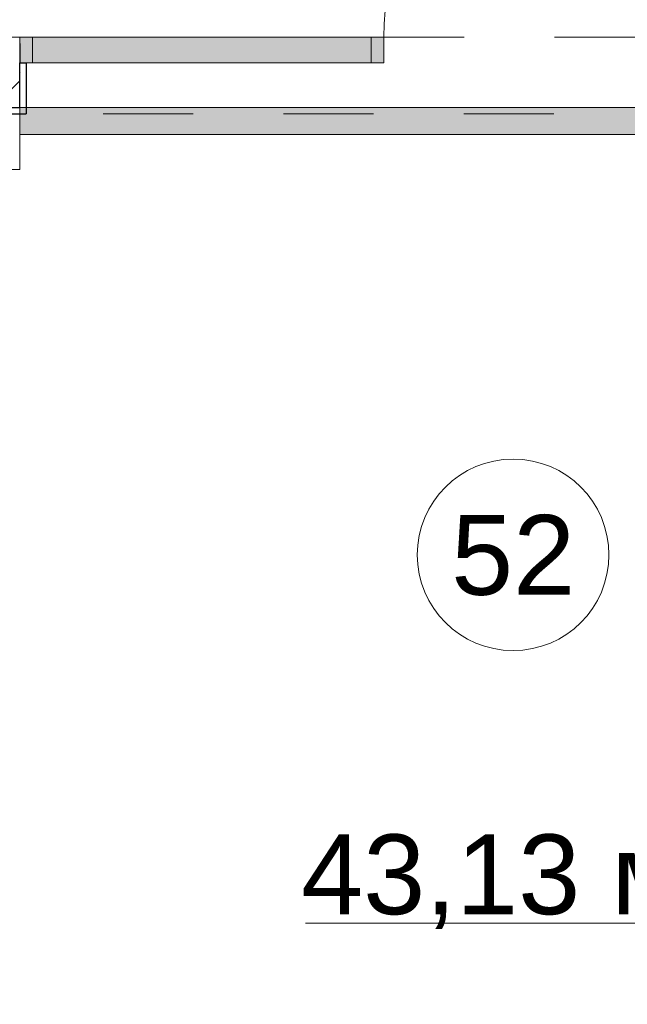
# Model space of a CAD drawing. Header units: millimetres. Extents: x -59761 to 112741, y -57975 to 46221.
# Tile 319 of 421: x 54049 to 55952, y -14610 to -11525. Entities that reach past the tile are written whole.
import ezdxf

# ---------------------------------------------------------------- set-up
doc = ezdxf.new("R2010")
doc.units = ezdxf.units.MM
doc.linetypes.add('Wipeout_Contour', pattern=[1000, 0, -1000])
doc.linetypes.add('Штриховая', pattern=[564.444447, 282.222223, -282.222223])
for name, color, linetype in [('Интерьер - Мебель', 7, 'Continuous'), ('Интерьер - Оборудование бань', 7, 'Continuous'), ('Конструктив - Стены Блок 200 нов', 7, 'Continuous'), ('УЛИЦА_Внутр отделка бань', 7, 'Continuous'), ('Элемент Модели - Зона', 7, 'Continuous')]:
    doc.layers.add(name, color=color, linetype=linetype)
doc.styles.add('СГЕНЕРИР_СТИЛЬ_1', font='arial.ttf')
pattern_1 = [(45, (-45000, -53650), (-111.36932, 111.36932), [0, -105, 0, -157.5]), (110, (-44650, -53650), (148.00159, 53.86817), [0, -77, 0, -133])]

msp = doc.modelspace()

# ---------------------------------------------------------------- hatches: boundary and pattern name
at = {"layer": 'Конструктив - Стены Блок 200 нов', "linetype": 'Continuous', "lineweight": 0}
for points in [[(54089.49, -11580), (54089.49, -11590), (55149.49, -11590), (55149.49, -11580)], [(54089.49, -11590), (54089.49, -11660), (55149.49, -11660), (55149.49, -11590)], [(55149.49, -11580), (55149.49, -11660), (55189.49, -11660), (55189.49, -11620), (55189.49, -11580)]]:
    msp.add_hatch(color=255, dxfattribs=at).paths.add_polyline_path(points)

# ---------------------------------------------------------------- linework, layer by layer
at = {"layer": 'Интерьер - Оборудование бань', "color": 7, "linetype": 'Continuous', "lineweight": 15}
msp.add_lwpolyline([(54049.49, -11885), (54049.49, -11995), (51894.64, -11995), (51894.64, -15985, 0.4142136), (53184.64, -17275), (57914.66, -17275, 0.4142136), (59204.66, -15985), (59204.66, -11995), (57149.49, -11995), (57149.49, -11885)], format="xyb", dxfattribs=at)
at = {"layer": 'Конструктив - Стены Блок 200 нов', "color": 7, "linetype": 'Continuous', "lineweight": 5}
for p, q in [((54089.49, -11660), (54089.49, -11580)), ((55149.49, -11580), (55149.49, -11660)), ((55189.49, -11580), (55149.49, -11580)), ((55189.49, -11620), (55189.49, -11580)), ((55189.49, -11660), (55189.49, -11620)), ((55149.49, -11660), (55189.49, -11660))]:
    msp.add_line(p, q, dxfattribs=at)
msp.add_arc((56009.49, -11580), 820, 90, 180, dxfattribs=at)
at = {"layer": 'УЛИЦА_Внутр отделка бань', "color": 214, "linetype": 'Continuous', "lineweight": 15}
msp.add_line((54049.49, -11885), (54049.49, -11850), dxfattribs=at)
msp.add_line((54049.49, -11885), (54049.49, -11850), dxfattribs=at)
at = {"layer": 'УЛИЦА_Внутр отделка бань', "color": 7, "linetype": 'Continuous', "lineweight": 15}
msp.add_line((54049.49, -11885), (57149.49, -11885), dxfattribs=at)
at = {"layer": 'Элемент Модели - Зона', "color": 7, "linetype": 'Continuous', "lineweight": 15}
msp.add_line((54944.19, -14355.47), (56244.77, -14355.47), dxfattribs=at)
at = {"layer": 'Элемент Модели - Зона', "color": 253, "linetype": 'Штриховая', "lineweight": 15, "flags": 128}
for points in [[(-8890, -17680), (-3119.74, -17680), (-3119.74, -14858.42), (142.53, -11594.86), (156.67, -11609), (156.67, -11580), (18300, -11580), (18300, -11600), (32399.73, -11600), (32399.73, -11580), (69081.36, -11580), (72316.72, -14823.47), (72320.06, -15158.11), (72320.06, -17695), (72360, -17695), (72360, -19700), (72120, -19700), (72120, -18300), (71700, -18300), (71700, -17900), (63300, -17900), (63300, -18300), (62700, -18300), (62700, -17900), (54320, -17900), (54320, -27030), (62700, -27030), (62700, -26350), (63300, -26350), (63300, -27540), (67380, -27540), (67380, -26630), (67500, -26630), (67500, -27660), (62920, -27660), (62920, -32819.89), (72120, -32819.89), (72120, -27750), (71650, -27750), (71650, -26250), (72120, -26250), (72120, -21200), (72360, -21200), (72360, -33849.94), (72120, -33849.94), (72120, -33059.89), (54320, -33059.89), (54320, -39349.94), (72120, -39349.94), (72120, -36299.94), (71700.06, -36299.94), (71700.06, -35674.44), (72120, -35674.44), (72120, -35349.94), (72360, -35349.94), (72360, -35679.94), (75850, -35679.94), (75850, -16794.88), (75238.88, -16794.88), (75238.88, -9000), (80700, -9000), (80700, -8700), (81300, -8700), (81300, -9000), (87517.1, -9000), (87517.1, -320), (85530, -320), (85530, 300), (84182.9, 300), (81300, 300), (81300, -300), (80700, -300), (80700, 212.5), (79799.78, 212.5), (72300, 212.5), (72300, -300), (71700, -300), (71700, 212.5), (63300, 212.5), (63300, -300), (62700, -300), (62700, 212.5), (54300, 212.5), (54300, -300), (53700, -300), (53700, 212.5), (45650, 212.5), (45650, -300), (45050, -300), (44950, -300), (44950, -5367.2), (32450.06, -5367.2), (32450.06, -200), (32450.06, 7690), (32460.06, 7690), (32460.06, 13850), (29720, 13850), (29720, 5730), (28964.53, 5730), (28964.53, 212), (27300.06, 212), (27300.06, -300), (26700.06, -300), (26700.06, 212), (18300, 212), (18300, -300), (17700, -300), (17700, 212), (16025.03, 212), (16025.03, -7500), (16025.03, -9042.59), (9300, -9042.59), (9300, -9300), (8700, -9300), (8700, -9042.59), (300, -9042.59), (300, -9300), (-300, -9300), (-300, -9042.59), (-8250, -9042.59), (-8250, -9300), (-8850, -9300), (-8850, -9042.59), (-8890, -9042.59)], [(51719.64, -11820), (51719.64, -17450), (59379.66, -17450), (59379.66, -11820)]]:
    msp.add_lwpolyline(points, close=True, dxfattribs=at)
at = {"layer": 'Элемент Модели - Зона', "color": 7, "linetype": 'Continuous', "lineweight": 15, "flags": 128}
msp.add_lwpolyline([(55894.48, -13201.9, 1), (55294.48, -13201.9, 1)], format="xyb", close=True, dxfattribs=at)

# ---------------------------------------------------------------- texts
at = {"layer": 'Элемент Модели - Зона', "color": 7, "lineweight": 15, "char_height": 250, "attachment_point": 5, "style": 'СГЕНЕРИР_СТИЛЬ_1'}
for s, insert in [('\\A1;{\\pqc;\\fArial|b0|i0|c204|p38;52}', (55594.48, -13203.95)), ('\\A1;{\\pqc;\\fArial|b0|i0|c204|p38;43,13 м²}', (55594.48, -14226.15))]:
    msp.add_mtext(s, dxfattribs=dict(at, insert=insert))

# ---------------------------------------------------------------- next in the draw order: wipeouts: each hides what was drawn before it
at = {"color": 254, "linetype": 'Wipeout_Contour', "lineweight": 0, "ltscale": 10112769.11787049}
msp.add_wipeout([(51699.64, -11600), (54049.49, -11600), (54049.49, -11580), (51699.64, -11580)], dxfattribs=at).dxf.layer = 'Конструктив - Стены Блок 200 нов'

# ---------------------------------------------------------------- next in the draw order: hatches: boundary and pattern name
at = {"layer": 'Конструктив - Стены Блок 200 нов', "linetype": 'Continuous', "lineweight": 5}
h = msp.add_hatch(dxfattribs=at)
h.set_pattern_fill('ШТУКАТУРКА__ГИПС_01_000D', color=252, style=0, pattern_type=2)
h.set_pattern_definition(pattern_1)
h.paths.add_polyline_path([(51699.64, -11600), (54049.49, -11600), (54049.49, -11580), (51699.64, -11580)])

# ---------------------------------------------------------------- next in the draw order: linework, layer by layer
at = {"layer": 'Конструктив - Стены Блок 200 нов', "color": 7, "linetype": 'Continuous', "lineweight": 5}
for p, q in [((54049.49, -11580), (55189.49, -11580)), ((54089.49, -11580), (54049.49, -11580))]:
    msp.add_line(p, q, dxfattribs=at)
at = {"layer": 'Конструктив - Стены Блок 200 нов', "color": 7, "linetype": 'Continuous', "lineweight": 5, "flags": 128}
msp.add_lwpolyline([(54049.49, -11580), (51699.64, -11580)], dxfattribs=at)

# ---------------------------------------------------------------- next in the draw order: wipeouts: each hides what was drawn before it
at = {"color": 254, "linetype": 'Wipeout_Contour', "lineweight": 0, "ltscale": 12642187.74695475}
msp.add_wipeout([(51699.64, -11800), (54049.49, -11800), (54049.49, -11660), (54049.49, -11600), (51699.64, -11600)], dxfattribs=at).dxf.layer = 'Конструктив - Стены Блок 200 нов'

# ---------------------------------------------------------------- next in the draw order: hatches: boundary and pattern name
at = {"layer": 'Конструктив - Стены Блок 200 нов', "linetype": 'Continuous', "lineweight": 5}
h = msp.add_hatch(dxfattribs=at)
h.set_pattern_fill('БЛОКИ_БЕТОННЫЕ_ЭФФЕКТИВН_2D', style=0, pattern_type=2)
h.set_pattern_definition([(45, (-45000, -54000), (-127.27922, 127.27922), [])])
h.paths.add_polyline_path([(51699.64, -11800), (54049.49, -11800), (54049.49, -11660), (54049.49, -11600), (51699.64, -11600)])

# ---------------------------------------------------------------- next in the draw order: linework, layer by layer
at = {"layer": 'Конструктив - Стены Блок 200 нов', "color": 7, "linetype": 'Continuous', "lineweight": 5}
msp.add_line((54049.49, -11580), (54049.49, -11600), dxfattribs=at)
msp.add_line((54049.49, -11580), (54049.49, -11600), dxfattribs=at)
msp.add_line((54049.49, -11580), (54049.49, -11600), dxfattribs=at)

# ---------------------------------------------------------------- next in the draw order: wipeouts: each hides what was drawn before it
at = {"color": 254, "linetype": 'Wipeout_Contour', "lineweight": 0, "ltscale": 12646930.78288891}
msp.add_wipeout([(54049.49, -11820), (54069.49, -11820), (54069.49, -11660), (54049.49, -11660), (54049.49, -11800)], dxfattribs=at).dxf.layer = 'Конструктив - Стены Блок 200 нов'

# ---------------------------------------------------------------- next in the draw order: hatches: boundary and pattern name
at = {"layer": 'Конструктив - Стены Блок 200 нов', "linetype": 'Continuous', "lineweight": 0}
msp.add_hatch(color=255, dxfattribs=at).paths.add_polyline_path([(54049.49, -11580), (54049.49, -11660), (54089.49, -11660), (54089.49, -11580)])
at = {"layer": 'Конструктив - Стены Блок 200 нов', "linetype": 'Continuous', "lineweight": 5}
h = msp.add_hatch(dxfattribs=at)
h.set_pattern_fill('ШТУКАТУРКА__ГИПС_01_000D', color=252, style=0, pattern_type=2)
h.set_pattern_definition(pattern_1)
h.paths.add_polyline_path([(54049.49, -11820), (54069.49, -11820), (54069.49, -11660), (54049.49, -11660), (54049.49, -11800)])
at = {"layer": 'УЛИЦА_Внутр отделка бань', "linetype": 'Continuous', "lineweight": 0}
msp.add_hatch(color=255, dxfattribs=at).paths.add_polyline_path([(57149.49, -11885), (57149.49, -11800), (54049.49, -11800), (54049.49, -11885)])

# ---------------------------------------------------------------- next in the draw order: linework, layer by layer
at = {"layer": 'Интерьер - Мебель', "color": 7, "linetype": 'Continuous', "lineweight": 15}
msp.add_lwpolyline([(54049.49, -11820), (51719.64, -11820), (51719.64, -17680), (59379.66, -17680), (59379.66, -11820), (57149.49, -11820), (57149.49, -11905)], dxfattribs=at)
at = {"layer": 'Конструктив - Стены Блок 200 нов', "color": 7, "linetype": 'Continuous', "lineweight": 5}
for p, q in [((54049.49, -11580), (54049.49, -11660)), ((54049.49, -11660), (55189.49, -11660)), ((54049.49, -11660), (54089.49, -11660))]:
    msp.add_line(p, q, dxfattribs=at)
at = {"layer": 'Конструктив - Стены Блок 200 нов', "color": 7, "linetype": 'Continuous', "lineweight": 30}
for p, q in [((54049.49, -11600), (54049.49, -11660)), ((54049.49, -11600), (54049.49, -11660)), ((54049.49, -11600), (54049.49, -11660)), ((54049.49, -11660), (54069.49, -11660)), ((54049.49, -11800), (54049.49, -11660)), ((54069.49, -11660), (54069.49, -11820)), ((54069.49, -11660), (54069.49, -11820)), ((51699.64, -11800), (54049.49, -11800)), ((54049.49, -11820), (54069.49, -11820)), ((54049.49, -11820), (54069.49, -11820))]:
    msp.add_line(p, q, dxfattribs=at)
at = {"layer": 'Конструктив - Стены Блок 200 нов', "color": 7, "linetype": 'Continuous', "lineweight": 30, "flags": 128}
msp.add_lwpolyline([(51719.64, -11820), (54049.49, -11820)], dxfattribs=at)
at = {"layer": 'УЛИЦА_Внутр отделка бань', "color": 7, "linetype": 'Continuous', "lineweight": 5}
msp.add_line((54049.49, -11850), (54049.49, -11800), dxfattribs=at)
msp.add_line((54049.49, -11850), (54049.49, -11800), dxfattribs=at)
at = {"layer": 'УЛИЦА_Внутр отделка бань', "color": 7, "linetype": 'Continuous', "lineweight": 15}
msp.add_line((54049.49, -11800), (57149.49, -11800), dxfattribs=at)

doc.saveas('drawing.dxf')
